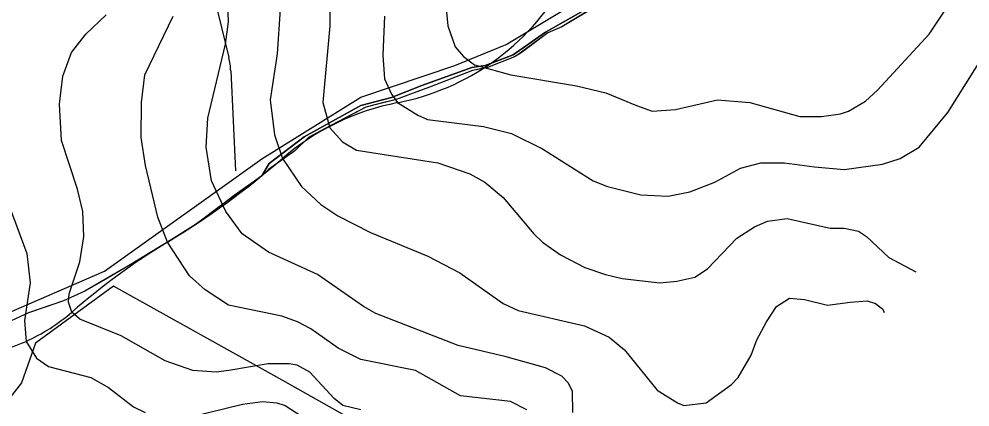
# Model space of a CAD drawing. Extents: x -510989 to -501240, y -1184665 to -1176089.
# Drawn here: x -509043 to -508361, y -1180797 to -1180519 of the extents above; entities that cross this region are included whole.
import ezdxf

# ---------------------------------------------------------------- set-up
doc = ezdxf.new("R2010")
doc.units = 0
for name, color, linetype in [('NAVRH_interakcni_prvky', 7, 'Continuous'), ('NAVRH_rozvodnice', 7, 'Continuous'), ('ostatni_plocha_x_ostatni_komunikace', 7, 'Continuous'), ('popis', 7, 'Continuous'), ('STAV_povodi', 7, 'Continuous'), ('STAV_systematicke_odvodneni', 7, 'Continuous'), ('STAV_USES', 7, 'Continuous'), ('trvaly_travni_porost', 7, 'Continuous'), ('vrstevnice_01', 7, 'Continuous'), ('vrstevnice_02', 7, 'Continuous')]:
    doc.layers.add(name, color=color, linetype=linetype)

msp = doc.modelspace()

# ---------------------------------------------------------------- linework, layer by layer
at = {"layer": 'NAVRH_interakcni_prvky'}
for p, q in [((-508913.82, -1180459.62), (-508892.47, -1180546.66)), ((-508891.09, -1180556.19), (-508887.67, -1180627.94))]:
    msp.add_line(p, q, dxfattribs=at)
msp.add_arc((-508941.03, -1180558.57), 50, 2.72642, 13.78207, dxfattribs=at)
at = {"layer": 'NAVRH_rozvodnice'}
for centre, radius, start, end in [((-508805, -1180406.63), 175.6, 280.99969, 330.16092), ((-508737.41, -1180754.39), 178.68, 100.99969, 130.73302), ((-509259.71, -1180147.87), 621.74, 301.32173, 310.73302), ((-508675.61, -1181107.72), 501.86, 121.32173, 131.00666), ((-509091.94, -1180628.9), 132.65, 294.08388, 311.00666), ((-509082.69, -1180649.61), 109.97, 272.08445, 294.08388)]:
    msp.add_arc(centre, radius, start, end, dxfattribs=at)
at = {"layer": 'ostatni_plocha_x_ostatni_komunikace'}
msp.add_lwpolyline([(-508616.04, -1180501.94), (-508653.83, -1180524.7), (-508663.9, -1180529.02), (-508683.02, -1180543.23), (-508687.66, -1180546.19), (-508707.19, -1180553.79), (-508717.82, -1180555.99), (-508748.74, -1180567.94), (-508773.2, -1180577.09), (-508780.54, -1180578.59), (-508794.18, -1180582.11), (-508823.99, -1180597.86), (-508835.37, -1180604.05), (-508845.05, -1180613.46), (-508864.01, -1180626.81), (-508868.87, -1180631.5), (-508863.53, -1180622.65), (-508838.57, -1180603.45), (-508797.91, -1180581.11), (-508775.85, -1180575.29), (-508754.2, -1180566.78), (-508718.38, -1180553.69), (-508708.77, -1180552.46), (-508688.68, -1180544.72), (-508665.43, -1180528.4), (-508634.69, -1180511.13)], dxfattribs=at)
at = {"layer": 'popis'}
msp.add_lwpolyline([(-508634.93, -1180513.32), (-508653.83, -1180524.7), (-508663.9, -1180529.02), (-508685.34, -1180544.71), (-508687.66, -1180546.19), (-508707.19, -1180553.79), (-508712.51, -1180554.89), (-508717.82, -1180555.99), (-508748.74, -1180567.94), (-508773.2, -1180577.09), (-508794.18, -1180582.11), (-508835.37, -1180604.05), (-508845.05, -1180613.46), (-508864.01, -1180626.81), (-508868.87, -1180631.5), (-508899.29, -1180653.61), (-508915.95, -1180665.99), (-508933.72, -1180677.22), (-508963.26, -1180695.27), (-508979.48, -1180704.72), (-508995.69, -1180714.16), (-509011.01, -1180720.94), (-509023.48, -1180725.22), (-509035.95, -1180729.49), (-509054.57, -1180738.26)], dxfattribs=at)
at = {"layer": 'STAV_povodi'}
for centre, radius, start, end in [((-508805, -1180406.63), 175.6, 280.99969, 330.16092), ((-508737.41, -1180754.39), 178.68, 100.99969, 130.73302), ((-509259.71, -1180147.87), 621.74, 301.32173, 310.73302), ((-508675.61, -1181107.72), 501.86, 121.32173, 131.00666), ((-509091.94, -1180628.9), 132.65, 294.08388, 311.00666), ((-509082.69, -1180649.61), 109.97, 272.08445, 294.08388)]:
    msp.add_arc(centre, radius, start, end, dxfattribs=at)
at = {"layer": 'STAV_systematicke_odvodneni'}
for p, q in [((-508693.71, -1180537.38), (-508645.83, -1180508.64)), ((-508730.41, -1180552.28), (-508693.71, -1180537.38)), ((-508797.98, -1180575.17), (-508730.41, -1180552.28)), ((-508868.73, -1180619.34), (-508797.98, -1180575.17)), ((-508981.51, -1180699.7), (-508868.73, -1180619.34)), ((-509055.46, -1180731.63), (-508981.51, -1180699.7))]:
    msp.add_line(p, q, dxfattribs=at)
at = {"layer": 'STAV_USES'}
for p, q in [((-508975.18, -1180710.36), (-509031.11, -1180751.33)), ((-508975.18, -1180710.36), (-509031.11, -1180751.33)), ((-508856.02, -1180776.89), (-508975.18, -1180710.36)), ((-508856.02, -1180776.89), (-508975.18, -1180710.36)), ((-509031.11, -1180751.33), (-509041.1, -1180779.62)), ((-509031.11, -1180751.33), (-509041.1, -1180779.62)), ((-508779.94, -1180819.46), (-508856.02, -1180776.89)), ((-508779.94, -1180819.46), (-508856.02, -1180776.89)), ((-509041.1, -1180779.62), (-509055.36, -1180798.02)), ((-509041.1, -1180779.62), (-509055.36, -1180798.02))]:
    msp.add_line(p, q, dxfattribs=at)
at = {"layer": 'trvaly_travni_porost'}
msp.add_lwpolyline([(-508634.69, -1180511.13), (-508665.43, -1180528.4), (-508688.68, -1180544.72), (-508708.77, -1180552.46), (-508718.38, -1180553.69), (-508754.2, -1180566.78), (-508775.85, -1180575.29), (-508797.91, -1180581.11), (-508838.57, -1180603.45), (-508863.53, -1180622.65), (-508868.87, -1180631.5), (-508872.32, -1180633.93), (-508888.61, -1180645.4), (-508909.97, -1180661.83), (-508910.68, -1180662.33), (-508921.21, -1180669.64), (-508946.23, -1180684.8), (-508963.26, -1180695.27), (-508995.69, -1180714.16), (-509011.01, -1180720.94), (-509035.95, -1180729.49), (-509054.57, -1180738.26)], dxfattribs=at)
at = {"layer": 'vrstevnice_01'}
for points in [[(-508645.91, -1180801), (-508646.19, -1180786), (-508649, -1180780), (-508653.91, -1180775), (-508665.59, -1180769), (-508693.81, -1180761), (-508728.09, -1180753), (-508787.09, -1180730), (-508796, -1180725), (-508829, -1180702), (-508864.09, -1180686), (-508882.81, -1180673), (-508894.69, -1180657), (-508904.81, -1180635), (-508908.81, -1180611), (-508907.5, -1180590), (-508894.81, -1180537), (-508892.69, -1180521), (-508893.5, -1180502), (-508896.19, -1180482), (-508902.31, -1180457), (-508904.19, -1180444), (-508904.19, -1180429)], [(-508589.19, -1180585), (-508572.41, -1180584), (-508542.19, -1180577), (-508519.19, -1180579), (-508483.31, -1180589), (-508467.81, -1180589), (-508454, -1180587), (-508448.31, -1180585), (-508436.09, -1180578), (-508427.69, -1180570), (-508390.5, -1180530), (-508375.19, -1180507), (-508364.41, -1180483), (-508361.09, -1180471)], [(-508739.41, -1180484), (-508735.41, -1180524), (-508730.31, -1180539), (-508724.19, -1180546), (-508716.31, -1180552), (-508690.31, -1180559), (-508643.41, -1180567), (-508622.31, -1180572), (-508600.41, -1180581), (-508589.19, -1180585)], [(-508820, -1180510), (-508820, -1180524), (-508825, -1180579), (-508820.09, -1180597), (-508811.09, -1180607), (-508801.09, -1180613), (-508742.59, -1180622), (-508719.81, -1180630), (-508709, -1180636), (-508695.81, -1180647), (-508673.91, -1180673), (-508667.59, -1180679), (-508654.81, -1180688), (-508637.31, -1180697), (-508622.5, -1180702), (-508610.59, -1180705), (-508583.5, -1180708), (-508571.31, -1180707), (-508558.59, -1180704), (-508549.41, -1180698), (-508528.31, -1180676), (-508515.81, -1180668), (-508506.5, -1180664), (-508492.41, -1180662), (-508461.59, -1180669), (-508451.5, -1180669), (-508441.31, -1180671), (-508435.5, -1180675), (-508419.5, -1180690), (-508400.2, -1180700.11)], [(-508797.81, -1180799), (-508810.69, -1180796), (-508816.91, -1180791), (-508834.41, -1180772), (-508843.41, -1180767), (-508849.31, -1180766), (-508864.31, -1180766), (-508892.41, -1180771), (-508901.59, -1180772), (-508918.31, -1180771), (-508938, -1180764), (-508969.69, -1180746), (-508999.19, -1180734), (-509004.91, -1180729), (-509007.31, -1180722), (-509006.81, -1180716), (-508999.31, -1180693), (-508996.31, -1180675), (-508997, -1180657), (-509000.91, -1180641), (-509012.41, -1180606), (-509013.91, -1180580), (-509011.5, -1180560), (-509005.19, -1180543), (-508994.91, -1180530), (-508980.31, -1180516)]]:
    msp.add_lwpolyline(points, dxfattribs=at)
at = {"layer": 'vrstevnice_02'}
for points in [[(-508855.59, -1180512), (-508857.91, -1180544), (-508862.81, -1180577), (-508859.81, -1180602), (-508854, -1180619), (-508840.5, -1180639), (-508826.59, -1180652), (-508814.41, -1180660), (-508791, -1180672), (-508749.81, -1180689), (-508726.91, -1180701), (-508695.81, -1180723), (-508685, -1180728), (-508637.5, -1180739), (-508619.91, -1180747), (-508608.91, -1180756), (-508585.5, -1180785), (-508571, -1180794), (-508566.31, -1180796), (-508550.41, -1180794), (-508532.19, -1180781), (-508527.41, -1180776), (-508518.09, -1180760), (-508514.09, -1180749), (-508507.19, -1180736), (-508499.91, -1180725), (-508490.59, -1180719), (-508479.81, -1180720), (-508463.31, -1180724), (-508447.19, -1180722), (-508435, -1180721), (-508429, -1180723), (-508423.81, -1180727), (-508422.71, -1180729.21)], [(-508679, -1180799), (-508690.5, -1180793), (-508726.5, -1180789), (-508758.69, -1180771), (-508797.91, -1180763), (-508814.09, -1180755), (-508833.59, -1180741), (-508843.31, -1180736), (-508854.59, -1180732), (-508892.81, -1180724), (-508909.31, -1180713), (-508920.59, -1180703), (-508936.5, -1180679), (-508943.41, -1180661), (-508952.09, -1180624), (-508955.19, -1180604), (-508955, -1180579), (-508952.59, -1180559), (-508932.31, -1180517)], [(-508780.91, -1180517), (-508782.19, -1180545), (-508780.81, -1180562), (-508775.81, -1180573), (-508771.5, -1180579), (-508757, -1180588), (-508750.19, -1180591), (-508710, -1180596), (-508689.91, -1180601), (-508667.69, -1180612), (-508631.31, -1180635), (-508621, -1180639), (-508597.09, -1180645), (-508577.69, -1180646), (-508562.19, -1180643), (-508544.09, -1180636), (-508525.69, -1180626), (-508511.09, -1180622)], [(-508511.09, -1180622), (-508494.31, -1180622), (-508472.81, -1180625), (-508451.59, -1180627), (-508423.91, -1180623), (-508411.41, -1180619), (-508397.69, -1180611), (-508377.19, -1180586), (-508351.41, -1180545)], [(-509072.31, -1180593), (-509037.19, -1180687), (-509034.81, -1180708), (-509038.91, -1180735), (-509037.81, -1180750), (-509030.41, -1180762), (-509021.81, -1180768), (-508991.41, -1180776), (-508978.59, -1180783), (-508960.81, -1180797), (-508952.41, -1180801)], [(-508919.81, -1180804), (-508882.69, -1180795), (-508868.31, -1180793), (-508858, -1180794), (-508852.09, -1180796), (-508814.91, -1180820)]]:
    msp.add_lwpolyline(points, dxfattribs=at)

doc.saveas('drawing.dxf')
